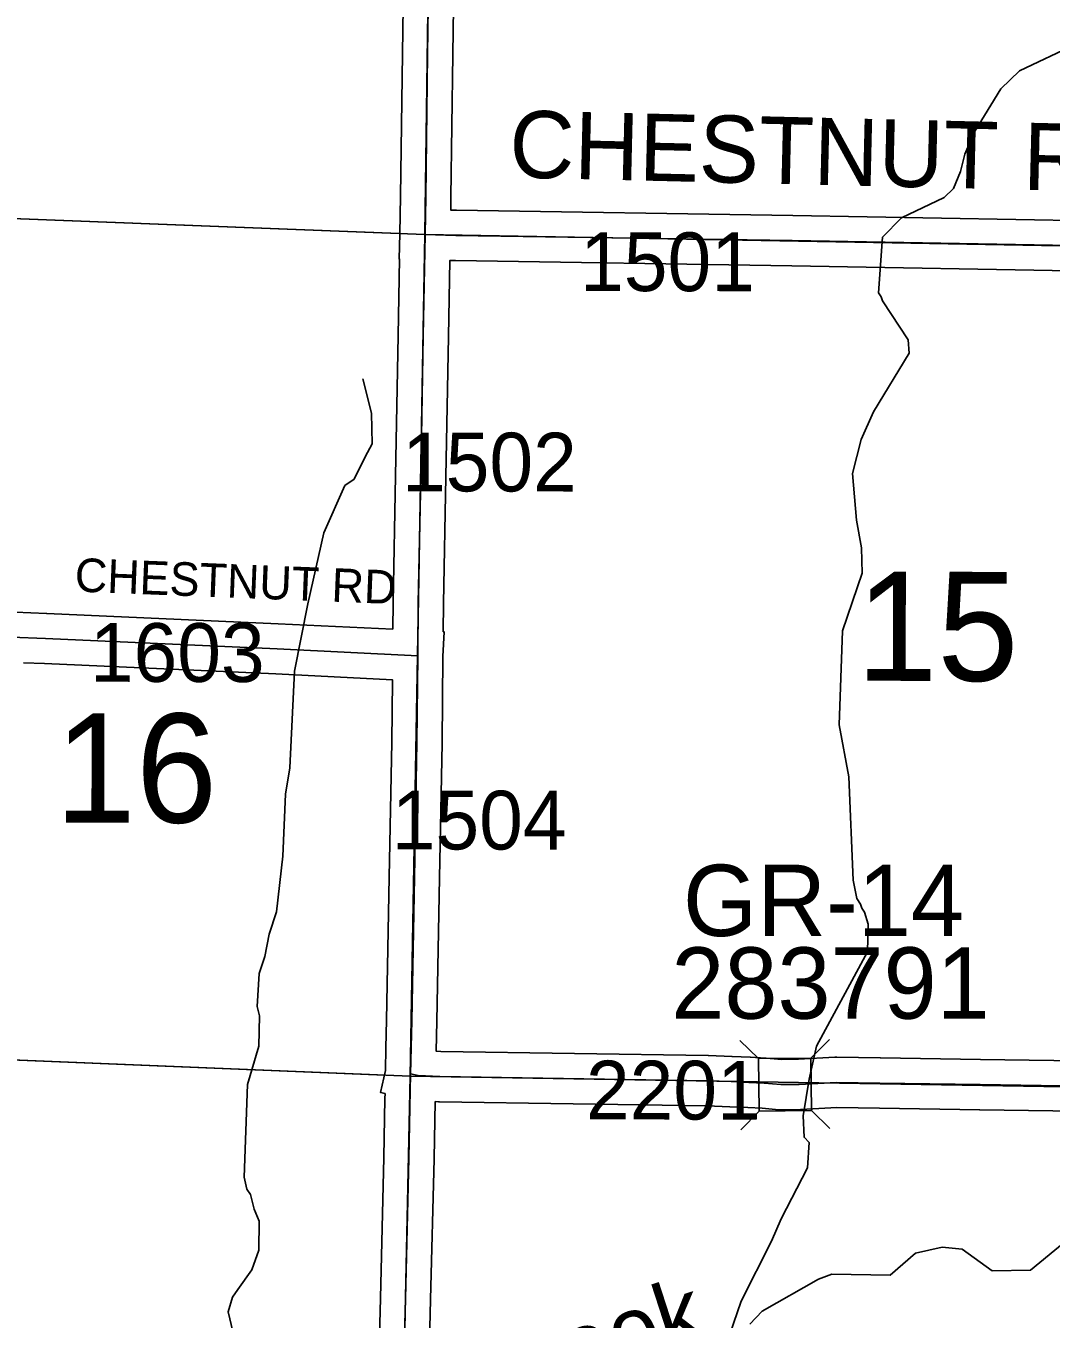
# Model space of a CAD drawing. Extents: x -132.8 to -73.3, y -60 to -26.
# Drawn here: x -95.668 to -94.446, y -54.239 to -52.697 of the extents above; entities that cross this region are included whole.
import ezdxf

# ---------------------------------------------------------------- set-up
doc = ezdxf.new("R2010")
doc.units = 0
for name, color, linetype in [('tdCoHydroRiver', 7, 'Continuous'), ('tdCoHydroTxtLg', 7, 'Continuous'), ('tdCoSecRdNmbr', 7, 'Continuous'), ('tdCoSecRdTxt', 7, 'Continuous'), ('tdCoSecRteBand', 7, 'Continuous'), ('tdCoSecRteCL', 7, 'Continuous'), ('tdCoSectLine', 7, 'Continuous'), ('tdCoSectLinePart', 7, 'Continuous'), ('tdCoSectNmbr', 7, 'Continuous'), ('tdCoStrucSec', 7, 'Continuous'), ('tdCoStrucSecCoName', 7, 'Continuous'), ('tdCoStrucSecFHWANum', 7, 'Continuous'), ('tdCoSurfEarth', 7, 'Continuous'), ('tdCoSurfGravel', 7, 'Continuous')]:
    doc.layers.add(name, color=color, linetype=linetype)

msp = doc.modelspace()

# ---------------------------------------------------------------- linework, layer by layer
at = {"layer": 'tdCoHydroRiver'}
for points in [[(-94.8292, -54.2565), (-94.8157, -54.2173), (-94.7795, -54.1455), (-94.7679, -54.1189), (-94.7367, -54.0581), (-94.7345, -54.0281), (-94.7407, -54.0217), (-94.7417, -53.9964), (-94.7345, -53.9524), (-94.7258, -53.9131), (-94.6651, -53.8008), (-94.6644, -53.7677), (-94.6688, -53.7534), (-94.6719, -53.7486), (-94.6734, -53.7439), (-94.6779, -53.7374), (-94.6822, -53.7153), (-94.6876, -53.5921), (-94.6989, -53.5303), (-94.695, -53.4184), (-94.6715, -53.3495), (-94.6724, -53.3195), (-94.6781, -53.2863), (-94.6832, -53.2309), (-94.6729, -53.1901), (-94.658, -53.1573), (-94.6155, -53.0872), (-94.6168, -53.0714), (-94.6474, -53.025), (-94.6489, -53.0203), (-94.6519, -53.0155), (-94.6474, -52.9493), (-94.6248, -52.9261), (-94.5738, -52.9019), (-94.5626, -52.8911), (-94.5542, -52.8708), (-94.5491, -52.8504), (-94.5375, -52.8238), (-94.5064, -52.7724), (-94.4839, -52.7508), (-94.4169, -52.7191)], [(-94.6155, -53.0872), (-94.658, -53.1573)], [(-95.2664, -53.1178), (-95.2562, -53.159), (-95.2554, -53.1953), (-95.2636, -53.2109), (-95.2768, -53.2375), (-95.288, -53.2451), (-95.3128, -53.3014), (-95.3319, -53.3862), (-95.3478, -53.4663), (-95.3533, -53.5814), (-95.3587, -53.6128), (-95.3619, -53.6869), (-95.3695, -53.753), (-95.378, -53.7796), (-95.3833, -53.8063), (-95.39, -53.8267), (-95.3924, -53.8661), (-95.3895, -53.8772), (-95.3902, -53.9134), (-95.4038, -53.9589), (-95.4077, -54.0693), (-95.4048, -54.0835), (-95.4002, -54.0899), (-95.3958, -54.1074), (-95.3898, -54.1217), (-95.3905, -54.1564), (-95.3989, -54.1799), (-95.4152, -54.2032), (-95.4217, -54.2125), (-95.4268, -54.2298), (-95.4123, -54.2916)], [(-94.3906, -54.1142), (-94.4709, -54.1803), (-94.5167, -54.181), (-94.5525, -54.155), (-94.5761, -54.1529), (-94.6078, -54.1601), (-94.6383, -54.1863), (-94.7077, -54.1849), (-94.7237, -54.1908), (-94.7907, -54.2289), (-94.8053, -54.2444)]]:
    msp.add_lwpolyline(points, dxfattribs=at)
at = {"layer": 'tdCoSecRteBand'}
for points in [[(-95.1292, -51.2554), (-95.1339, -51.4221), (-95.1386, -51.5942), (-95.1386, -51.5942), (-95.1386, -51.5943), (-95.1437, -51.7617), (-95.1486, -51.9403), (-95.1501, -52.0485), (-95.1526, -52.2273), (-95.1548, -52.3977), (-95.1548, -52.3977), (-95.1548, -52.3977), (-95.157, -52.5632), (-95.1593, -52.7316), (-95.1615, -52.9013), (-95.1615, -52.9013), (-95.1615, -52.9014), (-95.1617, -52.9165), (-95.1618, -52.9169), (-95.1548, -52.9171), (-94.7543, -52.9232), (-94.7543, -52.9232), (-94.7542, -52.9232), (-94.3997, -52.9295)], [(-95.2307, -53.4164), (-95.2304, -53.3849), (-95.2304, -53.3848), (-95.2303, -53.3846), (-95.2274, -53.2337), (-95.2244, -53.0663), (-95.2244, -53.0663), (-95.2244, -53.0663), (-95.2228, -52.975), (-95.2232, -52.975), (-95.2223, -52.9452), (-95.2215, -52.9004), (-95.2193, -52.7308), (-95.2193, -52.7308), (-95.217, -52.5624)], [(-94.4007, -52.9895), (-94.7553, -52.9832), (-95.156, -52.9771), (-95.1562, -52.9771), (-95.1564, -52.977), (-95.1628, -52.9769), (-95.1644, -53.0674), (-95.1674, -53.2348), (-95.1674, -53.2349), (-95.1674, -53.2349), (-95.1704, -53.3857), (-95.1707, -53.4193), (-95.1696, -53.4194), (-95.171, -53.4488), (-95.1721, -53.5517), (-95.1721, -53.5519), (-95.1721, -53.552), (-95.175, -53.7128), (-95.175, -53.7128), (-95.175, -53.7128), (-95.1783, -53.8834), (-95.1783, -53.8834), (-95.1783, -53.8835), (-95.179, -53.9192), (-95.1737, -53.9195), (-94.8552, -53.9244), (-94.8549, -53.9245), (-94.8546, -53.9245), (-94.8268, -53.9255), (-94.8266, -53.9255), (-94.8265, -53.9255), (-94.805, -53.9264), (-94.8049, -53.9265), (-94.8047, -53.9265), (-94.7867, -53.9274), (-94.7863, -53.9275), (-94.7858, -53.9275), (-94.7673, -53.9291), (-94.7475, -53.9289), (-94.704, -53.9265), (-94.7029, -53.9264), (-94.7019, -53.9264), (-94.6499, -53.9272), (-94.6498, -53.9272), (-94.6498, -53.9272), (-94.5305, -53.9291), (-94.3853, -53.9311)], [(-95.6807, -53.3961), (-95.6433, -53.3975), (-95.6432, -53.3975), (-95.6431, -53.3975), (-95.3673, -53.4098), (-95.3673, -53.4098), (-95.3672, -53.4098), (-95.2307, -53.4164)], [(-95.2498, -54.382), (-95.2456, -54.2136), (-95.2456, -54.2136), (-95.2414, -54.046), (-95.2401, -53.9754), (-95.24, -53.9697), (-95.2454, -53.9685), (-95.2394, -53.9423), (-95.2389, -53.9154), (-95.2382, -53.8823), (-95.235, -53.7117), (-95.2321, -53.551), (-95.2313, -53.4776), (-95.2313, -53.4765), (-95.3701, -53.4697), (-95.6456, -53.4574), (-95.6709, -53.4565)], [(-94.3862, -53.9911), (-94.5313, -53.9891), (-94.5314, -53.9891), (-94.5314, -53.9891), (-94.6507, -53.9872), (-94.7017, -53.9864), (-94.7448, -53.9888), (-94.7455, -53.9889), (-94.7461, -53.9889), (-94.7681, -53.9891), (-94.7695, -53.9891), (-94.771, -53.989), (-94.7905, -53.9873), (-94.8079, -53.9864), (-94.8291, -53.9854), (-94.8565, -53.9844), (-95.1753, -53.9795), (-95.1759, -53.9795), (-95.1765, -53.9795), (-95.1801, -53.9793), (-95.1815, -54.0472), (-95.1815, -54.0473), (-95.1815, -54.0474), (-95.1857, -54.2151), (-95.1898, -54.3833)]]:
    msp.add_lwpolyline(points, dxfattribs=at)
at = {"layer": 'tdCoSecRteCL'}
for points in [[(-95.1923, -52.9459), (-95.1915, -52.9009), (-95.1893, -52.7312), (-95.187, -52.5628), (-95.1848, -52.3973), (-95.1826, -52.2269), (-95.1801, -52.0481), (-95.1786, -51.9397), (-95.1737, -51.7608), (-95.1685, -51.5934), (-95.1639, -51.4212), (-95.1592, -51.2545), (-95.1542, -51.0812), (-95.1533, -51.0331)], [(-95.201, -53.4479), (-95.2004, -53.3852), (-95.1974, -53.2343), (-95.1944, -53.0669), (-95.1923, -52.9459)], [(-95.1923, -52.9459), (-95.1555, -52.9471), (-94.7548, -52.9532), (-94.4002, -52.9595), (-94.2665, -52.9619), (-94.1903, -52.9637)], [(-95.6958, -53.4296), (-95.693, -53.4274), (-95.6856, -53.426), (-95.6444, -53.4274), (-95.3687, -53.4398), (-95.201, -53.4479)], [(-95.2095, -53.946), (-95.2082, -53.8829), (-95.205, -53.7122), (-95.2021, -53.5514), (-95.201, -53.4479)], [(-95.2368, -55.1977), (-95.2351, -55.1576), (-95.2336, -55.0417), (-95.2309, -54.9461), (-95.2295, -54.8932), (-95.2243, -54.7268), (-95.2221, -54.5544), (-95.2198, -54.3827), (-95.2156, -54.2143), (-95.2115, -54.0466), (-95.2095, -53.946)], [(-95.2095, -53.946), (-95.2005, -53.948), (-95.1748, -53.9495), (-94.8557, -53.9544), (-94.8278, -53.9554), (-94.8064, -53.9564), (-94.7884, -53.9574), (-94.7684, -53.9591), (-94.7465, -53.9589), (-94.7023, -53.9564), (-94.6503, -53.9572), (-94.5309, -53.9591), (-94.3857, -53.9611), (-94.2111, -53.9651)]]:
    msp.add_lwpolyline(points, dxfattribs=at)
at = {"layer": 'tdCoSectLine'}
for points in [[(-95.1927, -52.9459), (-95.179, -51.9397)], [(-96.1872, -52.9074), (-95.1927, -52.9459)], [(-95.2099, -53.9488), (-95.1927, -52.9459)], [(-95.1927, -52.9459), (-94.1907, -52.9637)], [(-96.2086, -53.908), (-95.2099, -53.9488)], [(-95.2313, -54.9461), (-95.2099, -53.9488)], [(-95.2099, -53.9488), (-94.2115, -53.9651)]]:
    msp.add_lwpolyline(points, dxfattribs=at)
at = {"layer": 'tdCoSectLinePart'}
for points in [[(-96.1872, -52.9074), (-95.2226, -52.9448)], [(-96.1801, -53.9091), (-95.2401, -53.9476)]]:
    msp.add_lwpolyline(points, dxfattribs=at)
at = {"layer": 'tdCoStrucSec'}
for points in [[(-94.8174, -53.9063), (-94.795, -53.9281), (-94.7325, -53.9274)], [(-94.7106, -53.9051), (-94.7325, -53.9274), (-94.7318, -53.99)], [(-94.8162, -54.0131), (-94.7943, -53.9907), (-94.795, -53.9281)], [(-94.7099, -54.0114), (-94.7318, -53.99), (-94.7943, -53.9907)]]:
    msp.add_lwpolyline(points, dxfattribs=at)
at = {"layer": 'tdCoSurfEarth'}
msp.add_lwpolyline([(-95.1923, -52.9459), (-95.1555, -52.9471), (-94.7548, -52.9532), (-94.4002, -52.9595)], dxfattribs=at)
at = {"layer": 'tdCoSurfGravel'}
for points in [[(-95.2095, -53.946), (-95.2082, -53.8829), (-95.205, -53.7122), (-95.2021, -53.5514), (-95.201, -53.4479), (-95.2004, -53.3852), (-95.1974, -53.2343), (-95.1944, -53.0669), (-95.1923, -52.9459), (-95.1915, -52.9009), (-95.1893, -52.7312), (-95.187, -52.5628), (-95.1848, -52.3973), (-95.1826, -52.2269), (-95.1801, -52.0481), (-95.1786, -51.9397), (-95.1737, -51.7608), (-95.1685, -51.5934), (-95.1639, -51.4212), (-95.1592, -51.2545), (-95.1542, -51.0812), (-95.1533, -51.0331)], [(-95.6958, -53.4296), (-95.693, -53.4274), (-95.6856, -53.426), (-95.6444, -53.4274), (-95.3687, -53.4398), (-95.201, -53.4479)], [(-95.2309, -54.9461), (-95.2295, -54.8932), (-95.2243, -54.7268), (-95.2221, -54.5544), (-95.2198, -54.3827), (-95.2156, -54.2143), (-95.2115, -54.0466), (-95.2095, -53.946)], [(-95.2095, -53.946), (-95.2005, -53.948), (-95.1748, -53.9495), (-94.8557, -53.9544), (-94.8278, -53.9554), (-94.8064, -53.9564), (-94.7884, -53.9574), (-94.7684, -53.9591), (-94.7465, -53.9589), (-94.7023, -53.9564), (-94.6503, -53.9572), (-94.5309, -53.9591), (-94.3857, -53.9611), (-94.2111, -53.9651)]]:
    msp.add_lwpolyline(points, dxfattribs=at)

# ---------------------------------------------------------------- texts
at = {"layer": 'tdCoHydroTxtLg'}
msp.add_text('Creek', height=0.08, rotation=17.9557, dxfattribs=at).set_placement((-95.1242, -54.3511))
at = {"layer": 'tdCoSecRdNmbr'}
for s, rotation, p in [('1501', 359.9283, (-95.0076, -53.0133)), ('1502', 359.9282, (-95.2198, -53.252)), ('1603', 359.9279, (-95.5917, -53.479)), ('1504', 359.9282, (-95.232, -53.6787)), ('2201', 359.9284, (-95.0007, -54.0005))]:
    msp.add_text(s, height=0.07, rotation=rotation, dxfattribs=at).set_placement(p)
at = {"layer": 'tdCoSecRdTxt'}
for height, rotation, p in [(0.08, 358.6244, (-95.0925, -52.8779)), (0.04, 357.7435, (-95.6102, -53.3714))]:
    msp.add_text('CHESTNUT RD', height=height, rotation=rotation, dxfattribs=at).set_placement(p)
at = {"layer": 'tdCoSectNmbr'}
for s, rotation, p in [('15', 359.9285, (-94.6787, -53.4778)), ('16', 359.9278, (-95.6335, -53.6467))]:
    msp.add_text(s, height=0.13, rotation=rotation, dxfattribs=at).set_placement(p)
at = {"layer": 'tdCoStrucSecCoName'}
msp.add_text('GR-14', height=0.085, dxfattribs=at).set_placement((-94.885, -53.782))
at = {"layer": 'tdCoStrucSecFHWANum'}
msp.add_text('283791', height=0.085, dxfattribs=at).set_placement((-94.8989, -53.8805))

doc.saveas('drawing.dxf')
